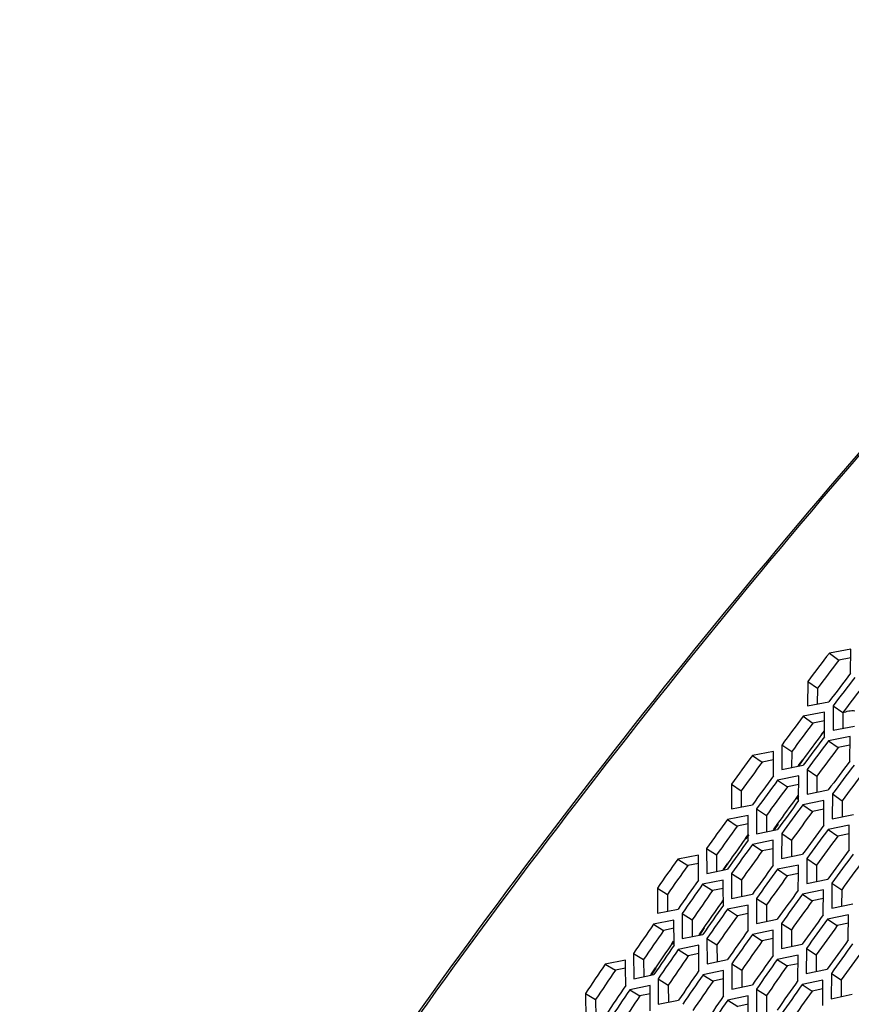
# Model space of a CAD drawing. Header units: millimetres. Extents: x 0 to 420, y 0 to 297.
# Tile 417 of 502: x 315.79 to 322.12, y 232.38 to 239.87. Entities that reach past the tile are written whole.
import ezdxf

# ---------------------------------------------------------------- set-up
doc = ezdxf.new("R2010")
doc.units = ezdxf.units.MM
doc.header["$LTSCALE"] = 23.1
doc.layers.get('0').update_dxf_attribs({"linetype": 'CONTINUOUS'})

msp = doc.modelspace()

# ---------------------------------------------------------------- linework, layer by layer
at = {"color": 3, "linetype": 'CONTINUOUS'}
for p, q in [((322.112, 235.0842), (321.9486, 235.0536)), ((322.1103, 234.9001), (322.112, 235.0842)), ((321.7846, 234.8386), (321.7835, 234.6535)), ((321.7835, 234.6535), (321.9457, 234.6843)), ((321.9127, 234.604), (321.7507, 234.5731)), ((321.9122, 234.5381), (321.9127, 234.604)), ((321.9779, 234.6535), (321.9764, 234.4679)), ((321.9113, 234.4182), (321.9122, 234.5381)), ((321.9764, 234.4679), (322.139, 234.4992)), ((322.1057, 234.4186), (321.9434, 234.3873)), ((322.1041, 234.2324), (322.1057, 234.4186)), ((321.5242, 234.3065), (321.3641, 234.2758)), ((321.5237, 234.1195), (321.5242, 234.3065)), ((321.5886, 234.3562), (321.5879, 234.1694)), ((321.5879, 234.1694), (321.7486, 234.2005)), ((321.7807, 234.1694), (321.7796, 233.9822)), ((321.7161, 234.1195), (321.5556, 234.0883)), ((321.7152, 233.932), (321.7161, 234.1195)), ((321.2046, 234.0578), (321.2047, 233.8698)), ((321.7796, 233.9822), (321.9407, 234.0138)), ((321.9079, 233.9324), (321.7471, 233.9008)), ((321.9075, 233.867), (321.9079, 233.9324)), ((321.9727, 233.9826), (321.9713, 233.7949)), ((321.2047, 233.8698), (321.3636, 233.9008)), ((321.3954, 233.8694), (321.3952, 233.6809)), ((321.9067, 233.7445), (321.9075, 233.867)), ((321.3317, 233.8193), (321.1731, 233.7883)), ((321.3317, 233.7549), (321.3317, 233.8193)), ((321.9713, 233.7949), (322.1328, 233.827)), ((321.3316, 233.6307), (321.3317, 233.7549)), ((321.3952, 233.6809), (321.5545, 233.7124)), ((322.0998, 233.7454), (321.9386, 233.7133)), ((322.0982, 233.557), (322.0998, 233.7454)), ((321.5224, 233.6306), (321.3634, 233.5991)), ((321.5222, 233.566), (321.5224, 233.6306)), ((321.5863, 233.681), (321.5857, 233.4921)), ((321.0155, 233.5684), (321.0161, 233.3788)), ((321.522, 233.4415), (321.5222, 233.566)), ((320.9527, 233.5182), (320.7959, 233.4874)), ((320.953, 233.4546), (320.9527, 233.5182)), ((321.5857, 233.4921), (321.7453, 233.524)), ((321.7771, 233.4926), (321.7762, 233.3032)), ((320.9535, 233.3284), (320.953, 233.4546)), ((321.0161, 233.3788), (321.1736, 233.41)), ((321.713, 233.4419), (321.5537, 233.41)), ((321.7128, 233.3771), (321.713, 233.4419)), ((321.1422, 233.3278), (320.985, 233.2966)), ((321.1423, 233.2641), (321.1422, 233.3278)), ((321.2052, 233.3783), (321.2054, 233.1883)), ((321.7123, 233.2523), (321.7128, 233.3771)), ((321.7762, 233.3032), (321.9362, 233.3356)), ((320.641, 233.2666), (320.6425, 233.0758)), ((321.1426, 233.1375), (321.1423, 233.2641)), ((321.9037, 233.2532), (321.744, 233.2208)), ((321.9026, 233.0632), (321.9037, 233.2532)), ((321.968, 233.3041), (321.9667, 233.1143)), ((321.2054, 233.1883), (321.3632, 233.2199)), ((321.3948, 233.1883), (321.3948, 232.9977)), ((320.6425, 233.0758), (320.7981, 233.1068)), ((321.3316, 233.1375), (321.1741, 233.1057)), ((321.3317, 232.9467), (321.3316, 233.1375)), ((321.9667, 233.1143), (322.127, 233.1471)), ((320.8295, 233.0748), (320.8306, 232.8836)), ((321.3948, 232.9977), (321.5529, 233.0299)), ((322.0943, 233.0645), (321.9343, 233.0317)), ((322.0929, 232.874), (322.0943, 233.0645)), ((320.7674, 233.0242), (320.612, 232.9931)), ((320.7686, 232.8327), (320.7674, 233.0242)), ((321.5845, 232.9982), (321.5841, 232.8072)), ((320.8306, 232.8836), (320.9865, 232.915)), ((321.0179, 232.8831), (321.0187, 232.6914)), ((321.5211, 232.9471), (321.3632, 232.9149)), ((321.5208, 232.7559), (321.5211, 232.9471)), ((320.9557, 232.8321), (320.8, 232.8006)), ((320.9566, 232.6402), (320.9557, 232.8321)), ((321.5841, 232.8072), (321.7425, 232.8398)), ((321.7741, 232.8081), (321.7734, 232.6166)), ((320.4592, 232.7705), (320.4612, 232.5781)), ((321.7105, 232.7567), (321.5524, 232.7241)), ((321.71, 232.5651), (321.7105, 232.7567)), ((320.398, 232.7197), (320.2445, 232.689)), ((320.3987, 232.6578), (320.398, 232.7197)), ((320.4001, 232.5271), (320.3987, 232.6578)), ((321.0187, 232.6914), (321.175, 232.7233)), ((321.2064, 232.6913), (321.2069, 232.4991)), ((320.4612, 232.5781), (320.6153, 232.6093)), ((320.6465, 232.5771), (320.6482, 232.3842)), ((321.1439, 232.6401), (320.9879, 232.6081)), ((321.1445, 232.4477), (321.1439, 232.6401)), ((321.7734, 232.6166), (321.9322, 232.6497)), ((321.9638, 232.618), (321.9627, 232.4261)), ((320.5851, 232.526), (320.4313, 232.4948)), ((320.5869, 232.3329), (320.5851, 232.526)), ((321.2069, 232.4991), (321.3635, 232.5315)), ((321.9, 232.5664), (321.7415, 232.5333)), ((321.8991, 232.3742), (321.9, 232.5664)), ((320.0943, 232.4655), (320.0972, 232.272)), ((321.3322, 232.448), (321.1759, 232.4156)), ((321.3325, 232.2552), (321.3322, 232.448)), ((321.3949, 232.4995), (321.395, 232.3069)), ((321.9627, 232.4261), (322.1218, 232.4596)), ((320.6482, 232.3842), (320.8026, 232.4159))]:
    msp.add_line(p, q, dxfattribs=at)
at = {"color": 7, "linetype": 'CONTINUOUS'}
for p, q in [((321.9486, 235.0536), (322.0211, 235.0008)), ((322.1114, 235.0176), (322.0211, 235.0008)), ((321.7846, 234.8386), (321.8576, 234.7864)), ((321.8576, 234.7864), (321.857, 234.6675)), ((321.9779, 234.6535), (322.0509, 234.6013)), ((322.0509, 234.6013), (322.05, 234.4821)), ((321.7507, 234.5731), (321.824, 234.5214)), ((321.9122, 234.5381), (321.824, 234.5214)), ((321.8888, 234.4345), (321.9107, 234.4638)), ((321.8902, 234.4336), (321.9116, 234.4632)), ((321.9434, 234.3873), (322.0167, 234.3355)), ((321.5886, 234.3562), (321.6623, 234.305)), ((321.6623, 234.305), (321.662, 234.1837)), ((322.1051, 234.3525), (322.0167, 234.3355)), ((321.3641, 234.2758), (321.4381, 234.2251)), ((321.524, 234.2414), (321.4381, 234.2251)), ((321.7124, 234.197), (321.7467, 234.2435)), ((321.7166, 234.1943), (321.7505, 234.241)), ((321.7807, 234.1694), (321.8544, 234.1183)), ((321.5556, 234.0883), (321.6296, 234.0376)), ((321.8544, 234.1183), (321.8538, 233.9967)), ((321.2046, 234.0578), (321.279, 234.0077)), ((321.279, 234.0077), (321.2793, 233.8843)), ((321.7158, 234.0542), (321.6296, 234.0376)), ((321.7102, 233.9714), (321.6929, 233.9477)), ((321.7153, 233.9681), (321.6981, 233.9444)), ((321.9727, 233.9826), (322.0464, 233.9315)), ((322.0464, 233.9315), (322.0457, 233.8097)), ((321.3954, 233.8694), (321.4699, 233.8193)), ((321.7471, 233.9008), (321.8212, 233.8501)), ((321.9075, 233.8669), (321.8212, 233.8501)), ((321.1731, 233.7883), (321.2479, 233.7386)), ((321.4699, 233.8193), (321.4699, 233.6957)), ((321.3317, 233.7549), (321.2479, 233.7386)), ((321.5544, 233.7574), (321.5203, 233.7101)), ((321.56, 233.7539), (321.5257, 233.7067)), ((321.9386, 233.7133), (322.0127, 233.6626)), ((321.3112, 233.6449), (321.3335, 233.676)), ((321.316, 233.642), (321.3384, 233.6729)), ((321.5863, 233.681), (321.6607, 233.6309)), ((321.6607, 233.6309), (321.6605, 233.507)), ((322.0992, 233.6797), (322.0127, 233.6626)), ((321.0155, 233.5684), (321.0908, 233.5193)), ((321.3634, 233.5991), (321.4382, 233.5495)), ((321.5222, 233.566), (321.4382, 233.5495)), ((320.7959, 233.4874), (320.8714, 233.4388)), ((321.0908, 233.5193), (321.0913, 233.3937)), ((321.7771, 233.4926), (321.8516, 233.4425)), ((320.953, 233.4546), (320.8714, 233.4388)), ((321.141, 233.4055), (321.177, 233.4564)), ((321.1434, 233.404), (321.18, 233.4546)), ((321.5537, 233.41), (321.6285, 233.3603)), ((321.8516, 233.4425), (321.8511, 233.3183)), ((321.2052, 233.3783), (321.2804, 233.3293)), ((321.2804, 233.3293), (321.2807, 233.2034)), ((321.7128, 233.3771), (321.6285, 233.3603)), ((320.641, 233.2666), (320.717, 233.2186)), ((320.985, 233.2966), (321.0606, 233.2479)), ((321.1423, 233.2641), (321.0606, 233.2479)), ((321.968, 233.3041), (322.0424, 233.254)), ((322.0424, 233.254), (322.0418, 233.1297)), ((320.717, 233.2186), (320.7181, 233.0908)), ((321.1422, 233.1785), (321.1229, 233.1508)), ((321.1425, 233.1784), (321.1326, 233.1647)), ((321.3948, 233.1883), (321.47, 233.1392)), ((321.744, 233.2208), (321.8188, 233.1712)), ((321.9033, 233.1882), (321.8188, 233.1712)), ((321.1326, 233.1647), (321.1231, 233.1507)), ((321.1741, 233.1057), (321.2497, 233.0571)), ((321.47, 233.1392), (321.4701, 233.013)), ((320.8295, 233.0748), (320.9054, 233.0268)), ((320.9054, 233.0268), (320.9063, 232.8988)), ((321.3317, 233.0735), (321.2497, 233.0571)), ((321.9343, 233.0317), (322.0091, 232.982)), ((320.612, 232.9931), (320.6883, 232.9456)), ((320.7678, 232.9613), (320.6883, 232.9456)), ((320.9945, 232.9664), (320.9567, 232.9118)), ((320.9974, 232.9646), (320.9603, 232.9097)), ((321.5845, 232.9982), (321.6597, 232.9491)), ((322.0938, 232.9993), (322.0091, 232.982)), ((321.0179, 232.8831), (321.0939, 232.835)), ((321.3632, 232.9149), (321.4388, 232.8663)), ((321.521, 232.8829), (321.4388, 232.8663)), ((321.6597, 232.9491), (321.6596, 232.8227)), ((320.7508, 232.8443), (320.7636, 232.8631)), ((320.7557, 232.8415), (320.7685, 232.8603)), ((320.8, 232.8006), (320.8763, 232.7531)), ((321.0939, 232.835), (321.0946, 232.7068)), ((321.7741, 232.8081), (321.8493, 232.759)), ((320.4592, 232.7705), (320.5359, 232.7235)), ((320.956, 232.769), (320.8763, 232.7531)), ((321.8493, 232.759), (321.849, 232.6324)), ((320.2445, 232.689), (320.3215, 232.6425)), ((320.3987, 232.6578), (320.3215, 232.6425)), ((320.5359, 232.7235), (320.5373, 232.5935)), ((320.5905, 232.6086), (320.6264, 232.6617)), ((320.5963, 232.6055), (320.6321, 232.6585)), ((321.2064, 232.6913), (321.2824, 232.6433)), ((321.5524, 232.7241), (321.6279, 232.6755)), ((321.7103, 232.6923), (321.6279, 232.6755)), ((320.6465, 232.5771), (320.7232, 232.5301)), ((320.9879, 232.6081), (321.0642, 232.5606)), ((321.1441, 232.5768), (321.0642, 232.5606)), ((321.2824, 232.6433), (321.2828, 232.5148)), ((321.9638, 232.618), (322.039, 232.5689)), ((320.7232, 232.5301), (320.7244, 232.3998)), ((321.7415, 232.5333), (321.817, 232.4846)), ((321.8997, 232.5018), (321.817, 232.4846)), ((322.039, 232.5689), (322.0384, 232.442)), ((320.0943, 232.4655), (320.1717, 232.4196)), ((320.4313, 232.4948), (320.5083, 232.4483)), ((320.5857, 232.4638), (320.5083, 232.4483)), ((321.3949, 232.4995), (321.4708, 232.4515)), ((321.4708, 232.4515), (321.4711, 232.3228)), ((320.1717, 232.4196), (320.1738, 232.2875)), ((321.1759, 232.4156), (321.2521, 232.3681)), ((321.3323, 232.3845), (321.2521, 232.3681))]:
    msp.add_line(p, q, dxfattribs=at)
for centre, radius, start, end in [((366.4511, 200.3147), 52.1299, 134.78537, 149.11005), ((360.5926, 205.4056), 48.6172, 142.50161, 142.81941), ((360.9501, 205.096), 48.8233, 142.50161, 142.81941), ((360.711, 205.2963), 48.6447, 143.07378, 143.39191), ((359.5251, 206.2965), 46.9919, 143.2172, 143.50741), ((361.0683, 204.9868), 48.8505, 143.07378, 143.39191), ((360.4629, 205.5024), 48.4554, 143.64656, 143.96507), ((361.4256, 204.6773), 49.0563, 143.07378, 143.39191), ((360.8199, 205.1932), 48.6608, 143.64656, 143.96507), ((359.5833, 206.2406), 46.9401, 143.82413, 144.11142), ((361.1769, 204.8839), 48.8663, 143.64656, 143.96507), ((360.5624, 205.405), 48.4606, 144.22004, 144.53898), ((359.4213, 206.3718), 46.8636, 144.41098, 144.69392), ((361.5339, 204.5746), 49.0717, 143.64656, 143.96507), ((360.919, 205.096), 48.6656, 144.22004, 144.53898), ((361.8908, 204.2653), 49.2772, 143.64656, 143.96507), ((360.2958, 205.6221), 48.2499, 144.79431, 145.11372), ((361.2757, 204.7869), 48.8706, 144.22004, 144.53898), ((360.6521, 205.3133), 48.4544, 144.79431, 145.11372), ((359.4342, 206.3465), 46.7571, 145.02165, 145.29708), ((361.6323, 204.4779), 49.0757, 144.22004, 144.53898), ((361.0083, 205.0046), 48.659, 144.79431, 145.11372), ((361.989, 204.1689), 49.2807, 144.22004, 144.53898), ((360.376, 205.5356), 48.233, 145.36946, 145.6894), ((359.2285, 206.5059), 46.6288, 145.60799, 145.87942), ((361.3646, 204.6958), 48.8636, 144.79431, 145.11372), ((360.7319, 205.2272), 48.437, 145.36946, 145.6894), ((362.3456, 203.8599), 49.4857, 144.22004, 144.53898), ((361.7209, 204.387), 49.0681, 144.79431, 145.11372), ((360.0909, 205.7627), 48.0013, 145.94557, 146.26609), ((361.0877, 204.9187), 48.6411, 145.36946, 145.6894), ((360.4463, 205.4545), 48.2049, 145.94557, 146.26609), ((362.0772, 204.0783), 49.2727, 144.79431, 145.11372)]:
    msp.add_arc(centre, radius, start, end, dxfattribs=at)
at = {"color": 3, "linetype": 'CONTINUOUS'}
for centre, radius, start, end in [((360.6218, 205.3803), 48.7454, 142.50161, 142.81941), ((360.9197, 205.1223), 48.9172, 142.50161, 142.81941), ((360.9793, 205.0706), 48.9515, 142.50161, 142.81941), ((360.7401, 205.2711), 48.7727, 143.07378, 143.39191), ((361.0378, 205.0132), 48.9442, 143.07378, 143.39191), ((361.0973, 204.9616), 48.9785, 143.07378, 143.39191), ((360.4918, 205.4774), 48.5832, 143.64656, 143.96507), ((361.3951, 204.7037), 49.15, 143.07378, 143.39191), ((361.4546, 204.6521), 49.1843, 143.07378, 143.39191), ((360.7893, 205.2196), 48.7544, 143.64656, 143.96507), ((360.8487, 205.1681), 48.7886, 143.64656, 143.96507), ((361.1462, 204.9104), 48.9598, 143.64656, 143.96507), ((361.2057, 204.8588), 48.9941, 143.64656, 143.96507), ((360.591, 205.3801), 48.5881, 144.22004, 144.53898), ((361.5032, 204.6011), 49.1653, 143.64656, 143.96507), ((361.5627, 204.5496), 49.1995, 143.64656, 143.96507), ((360.8882, 205.1226), 48.7589, 144.22004, 144.53898), ((360.9477, 205.0711), 48.7931, 144.22004, 144.53898), ((361.8602, 204.2918), 49.3707, 143.64656, 143.96507), ((360.3242, 205.5973), 48.3771, 144.79431, 145.11372), ((361.9197, 204.2403), 49.405, 143.64656, 143.96507), ((361.2449, 204.8135), 48.964, 144.22004, 144.53898), ((361.3043, 204.762), 48.9982, 144.22004, 144.53898), ((360.6211, 205.34), 48.5476, 144.79431, 145.11372), ((360.6805, 205.2886), 48.5817, 144.79431, 145.11372), ((361.6015, 204.5045), 49.169, 144.22004, 144.53898), ((361.661, 204.453), 49.2032, 144.22004, 144.53898), ((360.9774, 205.0313), 48.7521, 144.79431, 145.11372), ((361.0368, 204.9798), 48.7862, 144.79431, 145.11372), ((361.9582, 204.1955), 49.374, 144.22004, 144.53898), ((362.0176, 204.144), 49.4082, 144.22004, 144.53898), ((360.4042, 205.5111), 48.3599, 145.36946, 145.6894), ((361.3336, 204.7225), 48.9567, 144.79431, 145.11372), ((361.393, 204.671), 48.9908, 144.79431, 145.11372), ((360.7007, 205.254), 48.5299, 145.36946, 145.6894), ((360.76, 205.2026), 48.564, 145.36946, 145.6894), ((362.3148, 203.8864), 49.5791, 144.22004, 144.53898), ((362.3743, 203.8349), 49.6132, 144.22004, 144.53898), ((361.6899, 204.4137), 49.1613, 144.79431, 145.11372), ((360.1188, 205.7383), 48.1279, 145.94557, 146.26609), ((361.7493, 204.3623), 49.1954, 144.79431, 145.11372), ((361.0566, 204.9455), 48.734, 145.36946, 145.6894), ((361.1159, 204.8941), 48.768, 145.36946, 145.6894), ((360.4149, 205.4815), 48.2975, 145.94557, 146.26609), ((362.0462, 204.105), 49.3659, 144.79431, 145.11372), ((362.1056, 204.0535), 49.4, 144.79431, 145.11372), ((360.4742, 205.4301), 48.3315, 145.94557, 146.26609), ((361.4124, 204.6371), 48.9381, 145.36946, 145.6894), ((361.4717, 204.5856), 48.9721, 145.36946, 145.6894)]:
    msp.add_arc(centre, radius, start, end, dxfattribs=at)
msp.add_open_spline([(315.7926, 227.5731), (317.0557, 229.7803), (319.9523, 234.0964), (323.3832, 237.9996), (325.2495, 239.863)], degree=3, knots=[0, 0, 0, 0, 0.490908, 1, 1, 1, 1], dxfattribs=at)
at = {"color": 7, "linetype": 'CONTINUOUS'}
msp.add_open_spline([(315.7932, 227.5731), (316.4069, 228.6627), (317.74, 230.829), (320.762, 235.0427), (323.3728, 238.0033), (325.2433, 239.8692)], degree=3, knots=[0, 0, 0, 0, 0.241286, 0.490234, 1, 1, 1, 1], dxfattribs=at)
msp.add_open_spline([(322.0516, 234.6), (322.0799, 234.6125), (322.1123, 234.6193), (322.143, 234.6158)], degree=3, dxfattribs=at)

doc.saveas('drawing.dxf')
